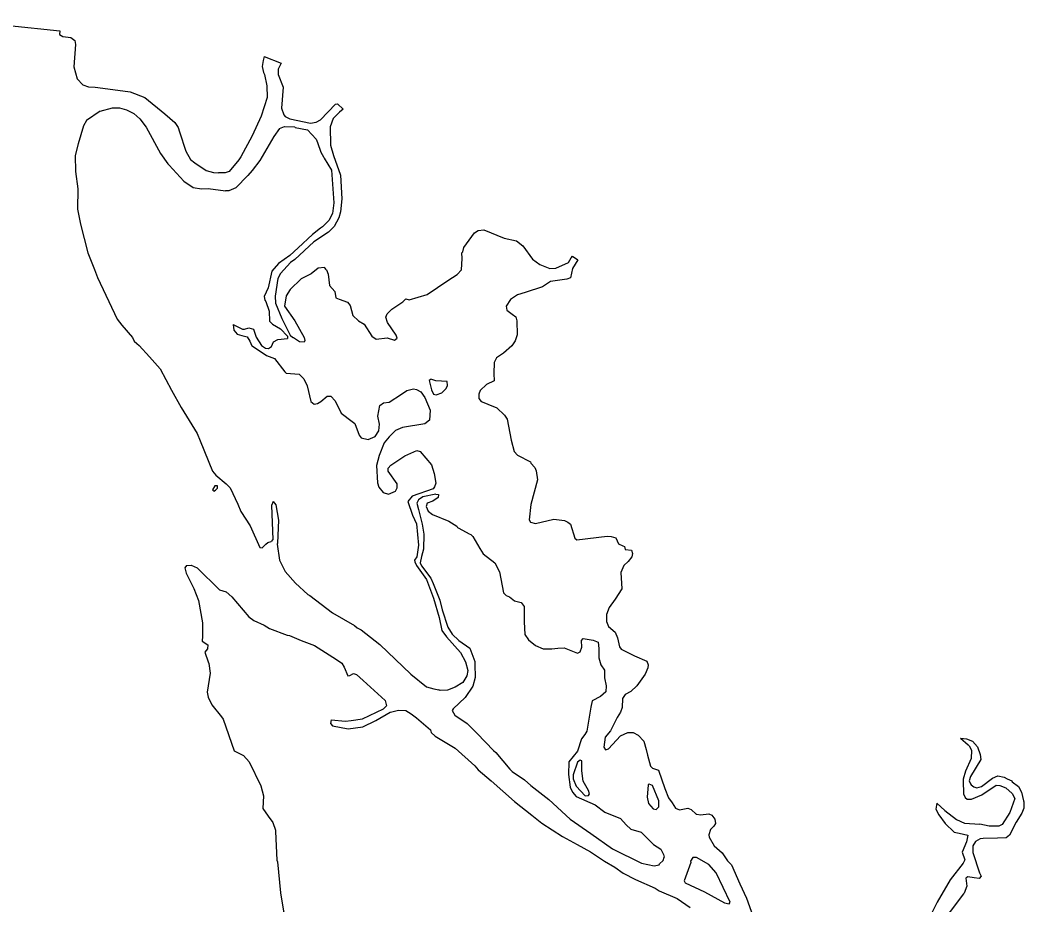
# Model space of a CAD drawing. Extents: x 0 to 2603, y -226 to 830.
# Drawn here: x 263.15 to 268.5, y 528.19 to 532.9 of the extents above; entities that cross this region are included whole.
import ezdxf

# ---------------------------------------------------------------- set-up
doc = ezdxf.new("R2010")
doc.units = 0
doc.layers.add('CT_TSH_Map_Town_Limits', color=7, linetype='Continuous')

msp = doc.modelspace()

# ---------------------------------------------------------------- linework, layer by layer
at = {"layer": 'CT_TSH_Map_Town_Limits'}
for points in [[(262.814, 532.9013), (263.3594, 532.8437)], [(263.3594, 532.8437), (263.3588, 532.8243), (263.3769, 532.8142), (263.4194, 532.8079), (263.4401, 532.7926), (263.444, 532.7707)], [(263.444, 532.7707), (263.4357, 532.6522), (263.4527, 532.5879), (263.4825, 532.556), (263.5134, 532.5458), (263.5482, 532.5433)], [(264.4446, 532.6856), (264.4384, 532.6546), (264.4451, 532.6212), (264.4515, 532.611)], [(264.4494, 532.7064), (264.4484, 532.6998), (264.4446, 532.6856)], [(264.4494, 532.7064), (264.54, 532.6719)], [(264.54, 532.6719), (264.5234, 532.6396)], [(264.5234, 532.6396), (264.5236, 532.6113), (264.5509, 532.5445), (264.5424, 532.4312), (264.5542, 532.3966), (264.5607, 532.3876)], [(264.4515, 532.611), (264.4633, 532.5518), (264.465, 532.4888), (264.4332, 532.3895), (264.3862, 532.285), (264.3249, 532.1727), (264.3135, 532.1559)], [(263.5482, 532.5433), (263.6693, 532.5285)], [(263.6693, 532.5285), (263.7349, 532.5185), (263.8136, 532.4881)], [(263.8136, 532.4881), (263.9196, 532.401)], [(263.5746, 532.416), (263.6402, 532.4344), (263.6787, 532.4346), (263.7149, 532.4232)], [(263.7149, 532.4232), (263.7548, 532.4041), (263.7872, 532.3746), (263.8196, 532.3311), (263.8962, 532.1898), (263.9363, 532.136), (263.9429, 532.1283)], [(264.5607, 532.3876), (264.5865, 532.3749), (264.696, 532.3522), (264.7269, 532.3575), (264.75, 532.3705), (264.8295, 532.4533), (264.841, 532.4546), (264.8708, 532.4264), (264.8503, 532.4109), (264.8169, 532.376), (264.8005, 532.3321), (264.8035, 532.2356), (264.8192, 532.1803)], [(263.5746, 532.416), (263.5015, 532.3655), (263.4862, 532.3384), (263.4583, 532.2418)], [(263.9196, 532.401), (263.9727, 532.355), (263.9907, 532.3293), (263.9987, 532.305)], [(264.5315, 532.3243), (264.5008, 532.2805), (264.4268, 532.1539), (264.3859, 532.0997), (264.3615, 532.0724)], [(264.5315, 532.3243), (264.5571, 532.3347), (264.6125, 532.3325), (264.615, 532.3286)], [(264.615, 532.3286), (264.6808, 532.3161), (264.7261, 532.2661), (264.7339, 532.2482)], [(263.9987, 532.305), (264.0313, 532.2034), (264.056, 532.1585), (264.0793, 532.1406)], [(263.4583, 532.2418), (263.4419, 532.1798), (263.4437, 532.0949), (263.457, 532.0023), (263.4537, 531.8941), (263.4695, 531.8132), (263.5102, 531.6614), (263.5454, 531.5728), (263.561, 531.5304)], [(264.7339, 532.2482), (264.7522, 532.198), (264.7652, 532.1723), (264.7691, 532.1659)], [(264.3135, 532.1559), (264.2623, 532.0951), (264.2418, 532.0873), (264.2057, 532.0872)], [(264.7691, 532.1659), (264.808, 532.1018)], [(264.8192, 532.1803), (264.857, 532.0749), (264.8629, 531.9488), (264.8567, 531.8793), (264.8466, 531.8471)], [(263.9429, 532.1283), (264.0012, 532.0642)], [(264.0793, 532.1406), (264.1399, 532.0997), (264.1787, 532.0883), (264.2057, 532.0872)], [(264.808, 532.1018), (264.8205, 531.928), (264.813, 531.8701), (264.7939, 531.8339), (264.7594, 531.8003), (264.7503, 531.7925)], [(264.0012, 532.0642), (264.0205, 532.0438), (264.0709, 532.0092), (264.1147, 532.0018), (264.1508, 532.0045)], [(264.3615, 532.0724), (264.2975, 532.0078), (264.2615, 531.9921), (264.2435, 531.9921)], [(264.1508, 532.0045), (264.2435, 531.9921)], [(264.8466, 531.8471), (264.8224, 531.8006), (264.7929, 531.7708), (264.7147, 531.719), (264.6121, 531.6258), (264.5891, 531.6102), (264.5366, 531.5508), (264.5226, 531.5237), (264.5076, 531.4296), (264.5104, 531.3923), (264.543, 531.3113), (264.5885, 531.2227), (264.6014, 531.21)], [(264.7503, 531.7925), (264.7068, 531.7588), (264.6311, 531.6876), (264.5864, 531.6463)], [(265.5078, 531.6664), (265.5129, 531.6895), (265.5704, 531.767), (265.5897, 531.78), (265.6193, 531.784), (265.7289, 531.7396), (265.7947, 531.7257), (265.8283, 531.6988), (265.88, 531.627), (265.9188, 531.5989), (265.9717, 531.5772), (266.0039, 531.5788), (266.0719, 531.6099), (266.086, 531.6345)], [(264.5864, 531.6463), (264.526, 531.6048), (264.4902, 531.5634), (264.4701, 531.4745), (264.4498, 531.428), (264.4536, 531.4088), (264.4588, 531.401)], [(265.204, 531.4151), (265.2221, 531.41), (265.3186, 531.4388), (265.4276, 531.5128), (265.4776, 531.5451), (265.5019, 531.5711), (265.5042, 531.6316), (265.5027, 531.6612), (265.5078, 531.6664)], [(266.1204, 531.6231), (266.1068, 531.6011), (266.0927, 531.5779), (266.0826, 531.5276), (266.0621, 531.521), (265.9746, 531.5077), (265.9323, 531.4792), (265.841, 531.4505), (265.7987, 531.4374), (265.7614, 531.4115), (265.7385, 531.3766), (265.7424, 531.356), (265.7708, 531.3342), (265.7902, 531.3202), (265.7968, 531.2984), (265.7971, 531.2249), (265.787, 531.1915), (265.7691, 531.1656), (265.7255, 531.1255), (265.6871, 531.1009), (265.6743, 531.0763), (265.6734, 531.0184), (265.6748, 530.9785), (265.6337, 530.9591), (265.6004, 530.9267), (265.5941, 530.9086), (265.5941, 530.8854), (265.6058, 530.8687), (265.6381, 530.8561), (265.6419, 530.8548)], [(266.086, 531.6345), (266.0925, 531.6427)], [(266.0925, 531.6427), (266.1204, 531.6231)], [(264.7823, 531.5712), (264.7707, 531.5828), (264.7372, 531.5787), (264.7, 531.5489), (264.6461, 531.5217), (264.5872, 531.466), (264.5668, 531.4325), (264.558, 531.377), (264.6125, 531.2988), (264.662, 531.2102), (264.6659, 531.1935), (264.662, 531.1858), (264.6376, 531.187), (264.6052, 531.2074), (264.6014, 531.21)], [(264.7823, 531.5712), (264.7902, 531.5482), (264.7983, 531.4876), (264.8254, 531.4543), (264.8307, 531.4209), (264.8489, 531.4133), (264.8939, 531.398), (264.9069, 531.3801), (264.9227, 531.3274), (264.9523, 531.2992), (264.9821, 531.2801), (265.0236, 531.2172), (265.0468, 531.2007), (265.1047, 531.2087), (265.1446, 531.1959), (265.1588, 531.2063), (265.1536, 531.2218), (265.1069, 531.2897), (265.0978, 531.318), (265.1053, 531.336), (265.1297, 531.3606), (265.1887, 531.4008), (265.204, 531.4151)], [(263.561, 531.5304), (263.6651, 531.307), (263.6898, 531.2749)], [(264.4588, 531.401), (264.4758, 531.3496), (264.4774, 531.2969), (264.4929, 531.2803), (264.5368, 531.256), (264.5743, 531.2162), (264.5744, 531.2047)], [(263.6898, 531.2749), (263.748, 531.2095), (263.7571, 531.1903), (263.7713, 531.1775), (263.7829, 531.1673)], [(264.2844, 531.2792), (264.3334, 531.2549), (264.3437, 531.2549)], [(264.2844, 531.2792), (264.2884, 531.2496), (264.3053, 531.2278), (264.331, 531.2201), (264.3582, 531.2139), (264.3736, 531.1895), (264.3827, 531.1651), (264.3854, 531.1651)], [(264.3437, 531.2549), (264.3669, 531.2616), (264.3927, 531.2539)], [(264.3927, 531.2539), (264.4058, 531.2116), (264.4343, 531.1667), (264.4562, 531.1526), (264.4716, 531.1514)], [(264.4716, 531.1514), (264.4884, 531.1618), (264.4986, 531.1862), (264.5216, 531.1993), (264.5744, 531.2047)], [(263.7829, 531.1673), (263.8387, 531.107), (263.8943, 531.0429)], [(264.3854, 531.1651), (264.4615, 531.114)], [(264.4615, 531.114), (264.5042, 531.0975), (264.5599, 531.027), (264.5663, 531.0205)], [(263.8943, 531.0429), (263.9554, 530.9287), (264.0073, 530.8375)], [(264.5663, 531.0205), (264.6359, 531.0145), (264.6605, 530.9901), (264.6786, 530.9516), (264.6984, 530.8694), (264.7165, 530.8553), (264.7344, 530.8579), (264.7512, 530.8683), (264.7845, 530.8969), (264.8038, 530.8969), (264.8271, 530.8725), (264.8595, 530.8071), (264.9177, 530.7623), (264.9332, 530.7508), (264.9554, 530.6891), (264.9658, 530.675), (265.0032, 530.6662), (265.0405, 530.6819), (265.0608, 530.7128), (265.0633, 530.7476), (265.0553, 530.79), (265.0654, 530.848), (265.0858, 530.8622), (265.1155, 530.865), (265.1808, 530.9078), (265.2104, 530.9273), (265.2451, 530.9364), (265.2619, 530.9327)], [(265.3337, 530.9845), (265.3285, 530.9806), (265.3404, 530.9305), (265.3521, 530.9087), (265.3662, 530.9049), (265.3958, 530.9153), (265.4202, 530.9386), (265.4266, 530.9542), (265.4238, 530.976), (265.3646, 530.9795), (265.3375, 530.9871), (265.3337, 530.9845)], [(265.2619, 530.9327), (265.2838, 530.9211), (265.3058, 530.8905), (265.3345, 530.8224), (265.3309, 530.7696), (265.3065, 530.7501), (265.1869, 530.7303), (265.1497, 530.7146), (265.1163, 530.6797), (265.0882, 530.6486), (265.0615, 530.5815), (265.0477, 530.5274), (265.0532, 530.436), (265.0611, 530.413), (265.0832, 530.3834), (265.1128, 530.3758), (265.15, 530.3915), (265.1576, 530.4082), (265.1575, 530.4302), (265.1095, 530.4981), (265.1095, 530.5135), (265.1236, 530.5304), (265.1992, 530.5784), (265.2622, 530.607), (265.2803, 530.6032), (265.3411, 530.5315), (265.3555, 530.4852), (265.3648, 530.4337), (265.3571, 530.4144)], [(264.0073, 530.8375), (264.093, 530.6977), (264.1073, 530.6591)], [(265.6419, 530.8548), (265.6897, 530.8345), (265.7311, 530.796)], [(265.7311, 530.796), (265.7453, 530.7743), (265.7652, 530.6623), (265.781, 530.6018), (265.8004, 530.5827), (265.8688, 530.547), (265.8714, 530.5406)], [(264.1073, 530.6591), (264.1738, 530.4972), (264.1919, 530.4755), (264.2474, 530.4308), (264.2682, 530.409), (264.3098, 530.3216), (264.3254, 530.2818), (264.3748, 530.2061), (264.4255, 530.0904), (264.4385, 530.0893), (264.4577, 530.1087), (264.4692, 530.1177), (264.4871, 530.123)], [(265.8714, 530.5406), (265.8921, 530.5175), (265.8999, 530.4995), (265.9066, 530.4506), (265.8712, 530.3191), (265.8626, 530.238), (265.869, 530.2252), (265.8962, 530.2189), (265.9939, 530.2412), (266.0505, 530.2338), (266.0673, 530.2262)], [(264.1858, 530.4201), (264.1742, 530.3982), (264.1808, 530.3917), (264.1897, 530.3957), (264.2013, 530.4073), (264.1998, 530.4189), (264.1858, 530.4201)], [(265.3571, 530.4144), (265.3494, 530.4027), (265.2377, 530.3636), (265.2146, 530.3352), (265.2407, 530.2632), (265.2616, 530.217), (265.2725, 530.1025), (265.2624, 530.0419), (265.251, 530.0226), (265.2523, 530.0149)], [(264.4964, 530.3354), (264.4888, 530.3148), (264.4949, 530.1334), (264.4871, 530.123)], [(264.4964, 530.3354), (264.5106, 530.3175), (264.5252, 530.2365), (264.5207, 530.1141), (264.5182, 530.109)], [(265.3651, 530.3758), (265.2957, 530.3614), (265.2725, 530.3445), (265.2623, 530.3276), (265.2715, 530.2929), (265.2912, 530.2159), (265.3005, 530.1619), (265.2983, 530.082), (265.2882, 530.0421), (265.2806, 530.0098), (265.2885, 529.9931), (265.3378, 529.9278), (265.3494, 529.8995)], [(265.3651, 530.3758), (265.3793, 530.3733), (265.3768, 530.3579), (265.3485, 530.3371), (265.3189, 530.3267), (265.3127, 530.3086), (265.323, 530.2842), (265.3463, 530.2663), (265.4327, 530.2307), (265.4754, 530.204), (265.4793, 530.1975), (265.4869, 530.1936)], [(266.0673, 530.2262), (266.0815, 530.2159), (266.105, 530.1414), (266.1155, 530.1324), (266.2776, 530.1513), (266.2981, 530.1502)], [(265.4869, 530.1936), (265.5424, 530.163), (265.5514, 530.1605), (265.5619, 530.149)], [(265.5619, 530.149), (265.5982, 530.0849), (265.6163, 530.0565), (265.6784, 530.0092), (265.7043, 529.9617), (265.7255, 529.8485), (265.7384, 529.8358), (265.7566, 529.8282), (265.7837, 529.8064), (265.8198, 529.7975), (265.8354, 529.777), (265.8358, 529.6947), (265.8386, 529.6278), (265.8581, 529.5996), (265.8956, 529.5689), (265.9355, 529.5511), (265.982, 529.55), (266.0153, 529.554)], [(266.2981, 530.1502), (266.3239, 530.1425), (266.337, 530.1105), (266.3602, 530.0989), (266.3692, 530.0964), (266.3732, 530.081), (266.4066, 530.0761)], [(264.5182, 530.109), (264.5314, 530.024), (264.5614, 529.9624), (264.6171, 529.9009), (264.6829, 529.8395), (264.692, 529.8344)], [(266.4066, 530.0761), (266.4131, 530.0592), (266.4094, 530.0413), (266.3889, 530.0167)], [(265.2523, 530.0149), (265.2615, 529.9943), (265.3146, 529.9199), (265.3524, 529.821), (265.3812, 529.7182), (265.3971, 529.6487), (265.4204, 529.6154)], [(266.3889, 530.0167), (266.3671, 529.9947), (266.3506, 529.9572), (266.3549, 529.8697), (266.3203, 529.8156), (266.2884, 529.7716), (266.2744, 529.7343), (266.2733, 529.6969), (266.2851, 529.6699), (266.32, 529.6405), (266.3318, 529.6096), (266.3436, 529.562), (266.3513, 529.5493), (266.4235, 529.5136), (266.4894, 529.4843)], [(264.0347, 529.9945), (264.0271, 529.9817), (264.0336, 529.9534), (264.0752, 529.8724), (264.1001, 529.8083), (264.1212, 529.69), (264.1202, 529.6178), (264.1191, 529.5908), (264.1487, 529.573), (264.1477, 529.5511), (264.1336, 529.533), (264.1506, 529.4816), (264.1544, 529.4725)], [(264.0347, 529.9945), (264.0605, 529.9973), (264.0914, 529.982), (264.2117, 529.8655), (264.2465, 529.854), (264.2763, 529.8284), (264.3669, 529.722), (264.3941, 529.7015), (264.4495, 529.6761), (264.478, 529.6583)], [(265.3494, 529.8995), (265.3859, 529.8095), (265.3978, 529.7582)], [(264.692, 529.8344), (264.8135, 529.7423)], [(264.8135, 529.7423), (264.931, 529.676), (264.9452, 529.6632)], [(265.3978, 529.7582), (265.429, 529.6656), (265.4512, 529.6297), (265.4861, 529.5951)], [(264.478, 529.6583), (264.572, 529.6239), (264.585, 529.6215)], [(264.9452, 529.6632), (264.967, 529.6517), (265.0653, 529.5737), (265.2309, 529.4162), (265.3148, 529.3484), (265.3535, 529.337), (265.3794, 529.332)], [(264.585, 529.6215), (264.6469, 529.596)], [(264.6469, 529.596), (264.7178, 529.5681), (264.834, 529.494), (264.8625, 529.4736), (264.8754, 529.453), (264.8949, 529.4068), (264.9065, 529.4094), (264.9258, 529.4186), (264.9412, 529.4134), (264.9775, 529.3815)], [(265.4204, 529.6154), (265.4954, 529.5321), (265.5228, 529.482), (265.5345, 529.4345), (265.5295, 529.4061), (265.5079, 529.3713), (265.468, 529.3466), (265.427, 529.3297), (265.387, 529.3282), (265.3794, 529.332)], [(265.4861, 529.5951), (265.5455, 529.5542), (265.5728, 529.4835), (265.5717, 529.4694)], [(266.0153, 529.554), (266.0488, 529.5554), (266.1197, 529.5274), (266.1339, 529.5353), (266.1428, 529.5599), (266.1413, 529.5946), (266.149, 529.6062), (266.2031, 529.5974), (266.2289, 529.586), (266.2329, 529.5525), (266.2332, 529.5037), (266.2436, 529.4663), (266.263, 529.438), (266.2632, 529.3957), (266.2726, 529.3532), (266.2702, 529.321), (266.2419, 529.2964), (266.1983, 529.273)], [(266.4894, 529.4843), (266.496, 529.4664), (266.4948, 529.4496), (266.4795, 529.4161), (266.4347, 529.354), (266.404, 529.3243), (266.3732, 529.3074), (266.359, 529.2866), (266.358, 529.2378)], [(264.1544, 529.4725), (264.1612, 529.4211), (264.1463, 529.3193), (264.1515, 529.2924), (264.1711, 529.2525), (264.2216, 529.1884)], [(265.5717, 529.4694), (265.5746, 529.3986), (265.5607, 529.3522), (265.5198, 529.2915), (265.4558, 529.2307), (265.452, 529.2217)], [(264.9775, 529.3815), (265.0938, 529.2752), (265.1005, 529.2469)], [(266.1983, 529.273), (266.1907, 529.2395), (266.1694, 529.112), (266.158, 529.0938)], [(264.8139, 529.1412), (264.8963, 529.1249), (264.9748, 529.1356), (265.0442, 529.1694), (265.1212, 529.2135), (265.1302, 529.2149)], [(264.882, 529.166), (264.9129, 529.1688), (264.9734, 529.178), (265.085, 529.2313), (265.1005, 529.2469)], [(265.1302, 529.2149), (265.1661, 529.2241), (265.2047, 529.2217), (265.2319, 529.2038)], [(265.452, 529.2217), (265.4663, 529.1973), (265.5321, 529.1526), (265.5839, 529.1)], [(266.358, 529.2378), (266.3492, 529.2132), (266.3313, 529.1849), (266.2955, 529.1139), (266.2675, 529.0803), (266.2601, 529.0274), (266.269, 529.0133), (266.2845, 529.0186), (266.3485, 529.0872), (266.3871, 529.1053), (266.4167, 529.1055), (266.4424, 529.0902), (266.4722, 529.0581), (266.4853, 529.0145), (266.4932, 528.9836)], [(264.2216, 529.1884), (264.2306, 529.1756), (264.2893, 529.0072), (264.3385, 528.9831), (264.3695, 528.9485), (264.432, 528.8213), (264.4463, 528.7674), (264.4428, 528.7004)], [(264.8059, 529.1721), (264.8035, 529.1527), (264.8139, 529.1412)], [(264.8059, 529.1721), (264.882, 529.166)], [(265.2319, 529.2038), (265.2604, 529.1834), (265.3353, 529.1194), (265.3393, 529.1053)], [(265.3393, 529.1053), (265.3599, 529.086), (265.4672, 529.0222), (265.5719, 528.9275), (265.5899, 528.9057)], [(265.5839, 529.1), (265.6719, 529.009), (265.6834, 528.9975)], [(266.158, 529.0938), (266.1413, 529.0707), (266.1185, 529.0062), (266.0737, 528.9494), (266.0716, 528.881), (266.0796, 528.8142), (266.0927, 528.7873), (266.112, 528.7642), (266.2126, 528.7196), (266.2644, 528.68), (266.3481, 528.6469), (266.3792, 528.6123), (266.4038, 528.5893), (266.4593, 528.5741), (266.5239, 528.5075), (266.5627, 528.4832), (266.5783, 528.455), (266.581, 528.4409)], [(268.1609, 529.0744), (268.2023, 529.0398), (268.2075, 529.0335)], [(268.1609, 529.0744), (268.1931, 529.072), (268.2254, 529.0579), (268.2512, 529.0285), (268.2656, 528.9873)], [(265.6834, 528.9975), (265.7586, 528.9091), (265.7715, 528.8977)], [(268.2075, 529.0335), (268.2192, 529.0103), (268.2181, 528.9665), (268.1876, 528.8995), (268.1749, 528.8556), (268.175, 528.8479)], [(266.1343, 528.9573), (266.1201, 528.947), (266.0959, 528.8787), (266.096, 528.8581), (266.1117, 528.8195), (266.1609, 528.7682), (266.1776, 528.7696), (266.184, 528.7787), (266.1788, 528.7967), (266.1503, 528.8455), (266.1422, 528.9007), (266.1433, 528.9535), (266.1343, 528.9573)], [(266.4932, 528.9836), (266.5077, 528.9257), (266.5193, 528.9142), (266.5502, 528.9041), (266.5856, 528.8064)], [(268.2656, 528.9873), (268.2684, 528.9617), (268.2135, 528.87), (268.2072, 528.8468), (268.2137, 528.8313), (268.2176, 528.8262)], [(265.5899, 528.9057), (265.6597, 528.8481), (265.7827, 528.7367)], [(265.7715, 528.8977), (265.8375, 528.8529), (265.871, 528.8234)], [(268.175, 528.8479), (268.1766, 528.7784), (268.1856, 528.7592), (268.1961, 528.7502), (268.2192, 528.7503), (268.2744, 528.7724), (268.3501, 528.8243), (268.3708, 528.8232), (268.403, 528.8105), (268.4366, 528.7797), (268.4509, 528.754)], [(268.2176, 528.8262), (268.2317, 528.8148), (268.2485, 528.8109), (268.273, 528.8175), (268.3306, 528.8616), (268.3601, 528.8745), (268.3937, 528.8671), (268.4092, 528.8581)], [(268.4092, 528.8581), (268.4337, 528.8466), (268.4364, 528.8415)], [(268.4364, 528.8415), (268.4699, 528.8172), (268.4855, 528.7864)], [(265.871, 528.8234), (265.9666, 528.748), (266.0805, 528.6431), (266.1903, 528.5663), (266.3065, 528.4857), (266.4613, 528.4081), (266.5271, 528.3943), (266.554, 528.3995), (266.5567, 528.4047)], [(266.5016, 528.8292), (266.4965, 528.8253), (266.4905, 528.7597), (266.4984, 528.7275), (266.523, 528.698), (266.5384, 528.6943), (266.5537, 528.7097), (266.5523, 528.7407), (266.5197, 528.8228), (266.5016, 528.8292)], [(266.5856, 528.8064), (266.605, 528.7576), (266.6245, 528.7307)], [(268.4855, 528.7864), (268.4973, 528.7413), (268.4987, 528.735)], [(265.7827, 528.7367), (265.8757, 528.6638)], [(266.6245, 528.7307), (266.6413, 528.7024), (266.6633, 528.6936), (266.7071, 528.7015), (266.7251, 528.6939), (266.7522, 528.6696), (266.7561, 528.6696)], [(268.034, 528.7288), (268.0291, 528.6966)], [(268.034, 528.7288), (268.0767, 528.6891), (268.14, 528.6418)], [(268.4987, 528.735), (268.4976, 528.7015), (268.4874, 528.6744), (268.4567, 528.6266), (268.4223, 528.5582)], [(268.4509, 528.754), (268.423, 528.6779)], [(264.4428, 528.7004), (264.47, 528.6593), (264.4959, 528.626), (264.509, 528.5849), (264.5091, 528.5772)], [(266.7561, 528.6696), (266.7741, 528.667), (266.8192, 528.6712), (266.8359, 528.6648), (266.8514, 528.643)], [(268.0291, 528.6966), (268.0447, 528.667), (268.0783, 528.6195), (268.1262, 528.5735)], [(268.423, 528.6779), (268.382, 528.6147), (268.3655, 528.6056), (268.314, 528.6066), (268.2637, 528.6167)], [(265.8757, 528.6638), (265.9286, 528.6216), (266.0385, 528.5514), (266.1184, 528.5081)], [(266.8514, 528.643), (266.8541, 528.6198), (266.8452, 528.6057), (266.8286, 528.5875), (266.8197, 528.5605), (266.8211, 528.5475)], [(268.14, 528.6418), (268.1812, 528.6227), (268.2637, 528.6167)], [(264.5091, 528.5772), (264.5175, 528.4253), (264.5202, 528.4151)], [(268.1262, 528.5735), (268.1544, 528.5685), (268.1996, 528.5584)], [(266.8211, 528.5475), (266.8483, 528.5014), (266.891, 528.4643), (266.9182, 528.4207)], [(268.1996, 528.5584), (268.192, 528.5223), (268.1704, 528.4669)], [(268.2654, 528.5381), (268.2409, 528.5238), (268.2269, 528.5007), (268.2258, 528.4659), (268.2624, 528.358)], [(268.4044, 528.544), (268.358, 528.5411), (268.2807, 528.5407), (268.2654, 528.5381)], [(268.4223, 528.5582), (268.4044, 528.544)], [(266.1184, 528.5081), (266.1882, 528.4698), (266.263, 528.42), (266.3186, 528.388), (266.3626, 528.3561)], [(268.1704, 528.4669), (268.1835, 528.4258), (268.1746, 528.409), (268.1055, 528.3198)], [(264.5202, 528.4151), (264.5365, 528.2503)], [(266.5567, 528.4047), (266.5759, 528.4228), (266.581, 528.4409)], [(266.7227, 528.412), (266.6883, 528.3152), (266.6936, 528.3037), (266.7967, 528.2552), (266.9026, 528.1978), (266.9284, 528.1916), (266.9335, 528.2006), (266.858, 528.3573), (266.8193, 528.4008), (266.7533, 528.4392), (266.7341, 528.439), (266.7213, 528.4197), (266.7227, 528.412)], [(266.9182, 528.4207), (266.9402, 528.4002), (266.9846, 528.2987), (267.0208, 528.2229), (267.0718, 528.079), (267.1173, 528.0021), (267.1525, 527.9095), (267.1682, 527.8427), (267.1879, 527.7912), (267.2744, 527.4674), (267.2993, 527.389), (267.3006, 527.3773)], [(266.3626, 528.3561), (266.4283, 528.3217), (266.5329, 528.2758), (266.5548, 528.2618)], [(268.2624, 528.358), (268.2703, 528.34), (268.26, 528.327), (268.2329, 528.3308), (268.1994, 528.3357), (268.1892, 528.3279), (268.1945, 528.2867), (268.1806, 528.2482), (268.1767, 528.2455)], [(268.1055, 528.3198), (268.0367, 528.201)], [(264.5365, 528.2503), (264.5525, 528.1526), (264.5733, 528.1012), (264.6678, 527.9884), (264.6925, 527.9512)], [(266.5548, 528.2618), (266.6503, 528.2211), (266.72, 528.1725)], [(268.1767, 528.2455), (268.1051, 528.1512), (268.0935, 528.1395)], [(268.0367, 528.201), (268.0009, 528.13)]]:
    msp.add_lwpolyline(points, dxfattribs=at)

doc.saveas('drawing.dxf')
